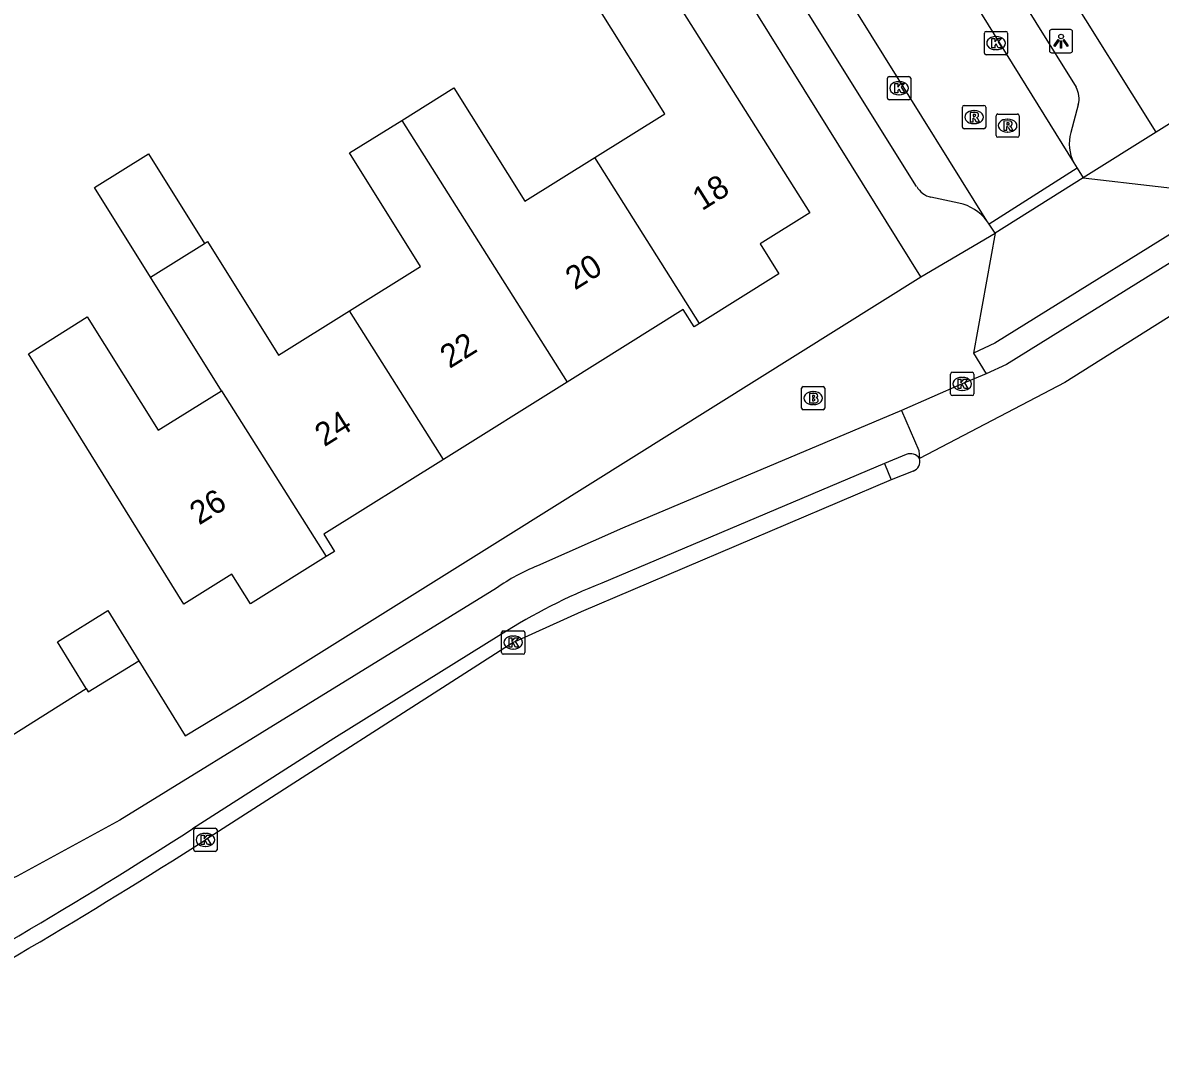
# Model space of a CAD drawing. Extents: x 159353 to 160616, y 385893 to 387321.
# Drawn here: x 159688.08 to 159736.97, y 385901.52 to 385945.68 of the extents above; entities that cross this region are included whole.
import ezdxf

# ---------------------------------------------------------------- set-up
doc = ezdxf.new("R2010")
doc.units = 0
for name, color, linetype in [('IMGEO_Brandkraan', 7, 'Continuous'), ('IMGEO_Fietspad_open', 7, 'Continuous'), ('IMGEO_Kolk', 7, 'Continuous'), ('IMGEO_Lichtpunt', 7, 'Continuous'), ('IMGEO_Muur', 7, 'Continuous'), ('IMGEO_Pand', 7, 'Continuous'), ('IMGEO_Pand_nummerreeks', 7, 'Continuous'), ('IMGEO_Rijbaan_lokaal_open', 7, 'Continuous'), ('IMGEO_Rijbaan_regionaal_gesloten', 7, 'Continuous'), ('IMGEO_Rioolput', 7, 'Continuous'), ('IMGEO_Verkeerseiland_open', 7, 'Continuous'), ('IMGEO_Voetpad_open', 7, 'Continuous')]:
    doc.layers.add(name, color=color, linetype=linetype)

msp = doc.modelspace()

# ---------------------------------------------------------------- linework, layer by layer
at = {"layer": 'IMGEO_Brandkraan'}
for p, q in [((159721.549, 385929.12), (159721.549, 385929.972)), ((159721.624, 385930.046), (159722.476, 385930.046)), ((159722.037, 385929.826), (159722.062, 385929.826)), ((159722.55, 385929.972), (159722.55, 385929.12)), ((159722.06, 385929.266), (159722.035, 385929.266)), ((159722.476, 385929.046), (159721.624, 385929.046))]:
    msp.add_line(p, q, dxfattribs=at)
for points in [[(159721.549, 385929.12), (159721.549, 385929.972)], [(159721.624, 385930.046), (159722.476, 385930.046)], [(159721.897, 385929.746), (159721.897, 385929.346), (159722.11, 385929.346)], [(159722.128, 385929.746), (159721.897, 385929.746)], [(159722.076, 385929.665), (159722.022, 385929.665), (159722.022, 385929.589)], [(159722.55, 385929.972), (159722.55, 385929.12)], [(159722.022, 385929.589), (159722.075, 385929.589)], [(159722.084, 385929.513), (159722.022, 385929.513), (159722.022, 385929.432)], [(159722.022, 385929.432), (159722.084, 385929.432)], [(159722.476, 385929.046), (159721.624, 385929.046)]]:
    msp.add_lwpolyline(points, dxfattribs=at)
for centre, radius, start, end in [((159721.626, 385929.97), 0.0765, 91.552, 178.448), ((159721.626, 385929.97), 0.0765, 91.552, 178.448), ((159722.077, 385929.627), 0.0379, 267.8285, 90.9355), ((159722.132, 385929.601), 0.145, 59.4692, 91.5367), ((159722.157, 385929.648), 0.0922, 285.5137, 58.1501), ((159722.474, 385929.97), 0.0765, 1.552, 88.448), ((159722.474, 385929.97), 0.0765, 1.552, 88.448), ((159722.085, 385929.472), 0.0404, 269.8759, 90.5077), ((159722.116, 385929.597), 0.251, 268.6676, 293.5347), ((159722.162, 385929.456), 0.105, 301.3115, 78.989), ((159721.626, 385929.122), 0.0765, 181.552, 268.448), ((159721.626, 385929.122), 0.0765, 181.552, 268.448), ((159722.474, 385929.122), 0.0765, 271.552, 358.448), ((159722.474, 385929.122), 0.0765, 271.552, 358.448)]:
    msp.add_arc(centre, radius, start, end, dxfattribs=at)
for centre, major_axis, ratio, start_param, end_param in [((159722.036, 385929.546), (-0.387, 0.002), 0.722429, 4.712389, 7.853982), ((159722.061, 385929.546), (-0.39, 0.002), 0.717154, 1.570796, 4.712389)]:
    msp.add_ellipse(centre, major_axis=major_axis, ratio=ratio, start_param=start_param, end_param=end_param, dxfattribs=at)
at = {"layer": 'IMGEO_Fietspad_open'}
for points in [[(159740.644, 385937.383), (159730.356, 385930.996), (159729.488, 385930.587)], [(159729.488, 385930.587), (159728.457, 385930.156), (159725.85, 385929.011)], [(159725.85, 385929.011), (159713.852, 385923.957), (159710.203, 385922.334)], [(159725.85, 385929.011), (159726.594, 385927.294), (159726.624, 385926.948)], [(159725.117, 385926.736), (159712.968, 385921.593)], [(159726.048, 385927.125), (159725.117, 385926.736)], [(159708.438, 385921.375), (159692.243, 385911.401), (159687.833, 385909.003), (159675.077, 385903.304)], [(159708.657, 385919.403), (159701.453, 385914.911), (159695.373, 385911.032)]]:
    msp.add_lwpolyline(points, dxfattribs=at)
for centre, radius, start, end in [((159726.226, 385926.678), 0.481, 34.1091, 111.7274), ((159713.191, 385914.731), 8.17, 111.4554, 125.5788), ((159722.018, 385898.439), 24.86, 111.3496, 122.5118), ((159576.275, 386096.231), 220.189, 298.18389, 302.74422)]:
    msp.add_arc(centre, radius, start, end, dxfattribs=at)
at = {"layer": 'IMGEO_Kolk'}
for p, q in [((159729.481, 385945.306), (159730.333, 385945.306)), ((159729.406, 385944.38), (159729.406, 385945.232)), ((159729.894, 385945.086), (159729.919, 385945.086)), ((159730.407, 385945.232), (159730.407, 385944.38)), ((159730.333, 385944.306), (159729.481, 385944.306)), ((159729.917, 385944.526), (159729.892, 385944.526)), ((159725.314, 385943.368), (159726.166, 385943.368)), ((159725.239, 385942.442), (159725.239, 385943.294)), ((159725.727, 385943.148), (159725.752, 385943.148)), ((159726.24, 385943.294), (159726.24, 385942.442)), ((159726.166, 385942.368), (159725.314, 385942.368)), ((159725.75, 385942.588), (159725.725, 385942.588)), ((159728.03, 385930.657), (159728.882, 385930.657)), ((159727.955, 385929.731), (159727.955, 385930.583)), ((159728.443, 385930.437), (159728.468, 385930.437)), ((159728.956, 385930.583), (159728.956, 385929.731)), ((159728.882, 385929.657), (159728.03, 385929.657)), ((159728.466, 385929.877), (159728.441, 385929.877)), ((159708.656, 385918.614), (159708.656, 385919.466)), ((159708.731, 385919.54), (159709.583, 385919.54)), ((159709.657, 385919.466), (159709.657, 385918.614)), ((159709.144, 385919.32), (159709.169, 385919.32)), ((159709.583, 385918.54), (159708.731, 385918.54)), ((159709.167, 385918.76), (159709.142, 385918.76)), ((159695.502, 385911.059), (159696.354, 385911.059)), ((159695.427, 385910.133), (159695.427, 385910.985)), ((159695.915, 385910.839), (159695.94, 385910.839)), ((159696.428, 385910.985), (159696.428, 385910.133)), ((159696.354, 385910.059), (159695.502, 385910.059)), ((159695.938, 385910.279), (159695.913, 385910.279))]:
    msp.add_line(p, q, dxfattribs=at)
for points in [[(159729.481, 385945.306), (159730.333, 385945.306)], [(159729.406, 385944.38), (159729.406, 385945.232)], [(159729.727, 385945.006), (159729.85, 385945.006), (159729.85, 385944.855), (159729.98, 385945.006), (159730.144, 385945.006), (159729.998, 385944.855), (159730.151, 385944.606), (159729.999, 385944.606), (159729.914, 385944.77), (159729.85, 385944.703), (159729.85, 385944.606), (159729.727, 385944.606), (159729.727, 385945.006)], [(159730.407, 385945.232), (159730.407, 385944.38)], [(159730.333, 385944.306), (159729.481, 385944.306)], [(159725.314, 385943.368), (159726.166, 385943.368)], [(159725.239, 385942.442), (159725.239, 385943.294)], [(159725.56, 385943.068), (159725.683, 385943.068), (159725.683, 385942.917), (159725.813, 385943.068), (159725.977, 385943.068), (159725.831, 385942.917), (159725.984, 385942.668), (159725.832, 385942.668), (159725.747, 385942.832), (159725.683, 385942.765), (159725.683, 385942.668), (159725.56, 385942.668), (159725.56, 385943.068)], [(159726.24, 385943.294), (159726.24, 385942.442)], [(159726.166, 385942.368), (159725.314, 385942.368)], [(159728.03, 385930.657), (159728.882, 385930.657)], [(159727.955, 385929.731), (159727.955, 385930.583)], [(159728.276, 385930.357), (159728.399, 385930.357), (159728.399, 385930.206), (159728.529, 385930.357), (159728.693, 385930.357), (159728.547, 385930.206), (159728.7, 385929.957), (159728.548, 385929.957), (159728.463, 385930.121), (159728.399, 385930.054), (159728.399, 385929.957), (159728.276, 385929.957), (159728.276, 385930.357)], [(159728.956, 385930.583), (159728.956, 385929.731)], [(159728.882, 385929.657), (159728.03, 385929.657)], [(159708.656, 385918.614), (159708.656, 385919.466)], [(159708.731, 385919.54), (159709.583, 385919.54)], [(159709.657, 385919.466), (159709.657, 385918.614)], [(159708.977, 385919.24), (159709.1, 385919.24), (159709.1, 385919.089), (159709.23, 385919.24), (159709.394, 385919.24), (159709.248, 385919.089), (159709.401, 385918.84), (159709.249, 385918.84), (159709.164, 385919.004), (159709.1, 385918.937), (159709.1, 385918.84), (159708.977, 385918.84), (159708.977, 385919.24)], [(159709.583, 385918.54), (159708.731, 385918.54)], [(159695.502, 385911.059), (159696.354, 385911.059)], [(159695.427, 385910.133), (159695.427, 385910.985)], [(159695.748, 385910.759), (159695.871, 385910.759), (159695.871, 385910.608), (159696.001, 385910.759), (159696.165, 385910.759), (159696.019, 385910.608), (159696.172, 385910.359), (159696.02, 385910.359), (159695.935, 385910.523), (159695.871, 385910.456), (159695.871, 385910.359), (159695.748, 385910.359), (159695.748, 385910.759)], [(159696.428, 385910.985), (159696.428, 385910.133)], [(159696.354, 385910.059), (159695.502, 385910.059)]]:
    msp.add_lwpolyline(points, dxfattribs=at)
for centre, start, end in [((159729.483, 385945.23), 91.552, 178.448), ((159729.483, 385945.23), 91.552, 178.448), ((159730.331, 385945.23), 1.552, 88.448), ((159730.331, 385945.23), 1.552, 88.448), ((159729.483, 385944.382), 181.552, 268.448), ((159729.483, 385944.382), 181.552, 268.448), ((159730.331, 385944.382), 271.552, 358.448), ((159730.331, 385944.382), 271.552, 358.448), ((159725.316, 385943.292), 91.552, 178.448), ((159725.316, 385943.292), 91.552, 178.448), ((159726.164, 385943.292), 1.552, 88.448), ((159726.164, 385943.292), 1.552, 88.448), ((159725.316, 385942.444), 181.552, 268.448), ((159725.316, 385942.444), 181.552, 268.448), ((159726.164, 385942.444), 271.552, 358.448), ((159726.164, 385942.444), 271.552, 358.448), ((159728.032, 385930.581), 91.552, 178.448), ((159728.032, 385930.581), 91.552, 178.448), ((159728.88, 385930.581), 1.552, 88.448), ((159728.88, 385930.581), 1.552, 88.448), ((159728.032, 385929.733), 181.552, 268.448), ((159728.032, 385929.733), 181.552, 268.448), ((159728.88, 385929.733), 271.552, 358.448), ((159728.88, 385929.733), 271.552, 358.448), ((159708.733, 385919.464), 91.552, 178.448), ((159708.733, 385919.464), 91.552, 178.448), ((159709.581, 385919.464), 1.552, 88.448), ((159709.581, 385919.464), 1.552, 88.448), ((159708.733, 385918.616), 181.552, 268.448), ((159708.733, 385918.616), 181.552, 268.448), ((159709.581, 385918.616), 271.552, 358.448), ((159709.581, 385918.616), 271.552, 358.448), ((159695.504, 385910.983), 91.552, 178.448), ((159695.504, 385910.983), 91.552, 178.448), ((159696.352, 385910.983), 1.552, 88.448), ((159696.352, 385910.983), 1.552, 88.448), ((159695.504, 385910.135), 181.552, 268.448), ((159695.504, 385910.135), 181.552, 268.448), ((159696.352, 385910.135), 271.552, 358.448), ((159696.352, 385910.135), 271.552, 358.448)]:
    msp.add_arc(centre, 0.0765, start, end, dxfattribs=at)
for centre, major_axis, ratio, start_param, end_param in [((159729.893, 385944.806), (-0.387, 0.002), 0.722429, 4.712389, 7.853982), ((159729.918, 385944.806), (-0.39, 0.002), 0.717154, 1.570796, 4.712389), ((159725.726, 385942.868), (-0.387, 0.002), 0.722429, 4.712389, 7.853982), ((159725.751, 385942.868), (-0.39, 0.002), 0.717154, 1.570796, 4.712389), ((159728.442, 385930.157), (-0.387, 0.002), 0.722429, 4.712389, 7.853982), ((159728.467, 385930.157), (-0.39, 0.002), 0.717154, 1.570796, 4.712389), ((159709.143, 385919.04), (-0.387, 0.002), 0.722429, 4.712389, 7.853982), ((159709.168, 385919.04), (-0.39, 0.002), 0.717154, 1.570796, 4.712389), ((159695.914, 385910.559), (-0.387, 0.002), 0.722429, 4.712389, 7.853982), ((159695.939, 385910.559), (-0.39, 0.002), 0.717154, 1.570796, 4.712389)]:
    msp.add_ellipse(centre, major_axis=major_axis, ratio=ratio, start_param=start_param, end_param=end_param, dxfattribs=at)
at = {"layer": 'IMGEO_Lichtpunt'}
for p, q in [((159732.204, 385945.292), (159732.204, 385944.485)), ((159732.204, 385945.292), (159732.204, 385944.485)), ((159733.106, 385945.387), (159732.298, 385945.387)), ((159733.106, 385945.387), (159732.298, 385945.387)), ((159733.2, 385944.485), (159733.2, 385945.292)), ((159733.2, 385944.485), (159733.2, 385945.292)), ((159732.298, 385944.391), (159733.106, 385944.391)), ((159732.298, 385944.391), (159733.106, 385944.391))]:
    msp.add_line(p, q, dxfattribs=at)
for points in [[(159732.578, 385944.956), (159732.617, 385944.928), (159732.429, 385944.666), (159732.391, 385944.693), (159732.578, 385944.956)], [(159732.68, 385944.908), (159732.727, 385944.908), (159732.727, 385944.586), (159732.68, 385944.586), (159732.68, 385944.908)], [(159732.79, 385944.928), (159732.828, 385944.955), (159733.015, 385944.693), (159732.976, 385944.665), (159732.79, 385944.928)]]:
    msp.add_lwpolyline(points, dxfattribs=at)
msp.add_circle((159732.703, 385945.09), 0.0994, dxfattribs=at)
for centre, start, end in [((159732.298, 385945.292), 90, 180), ((159732.298, 385945.292), 90, 180), ((159733.106, 385945.292), 0, 90), ((159733.106, 385945.292), 0, 90), ((159732.298, 385944.485), 180, 270), ((159732.298, 385944.485), 180, 270), ((159733.106, 385944.485), 270, 0), ((159733.106, 385944.485), 270, 360)]:
    msp.add_arc(centre, 0.0946, start, end, dxfattribs=at)
at = {"layer": 'IMGEO_Muur'}
msp.add_lwpolyline([(159683.334, 385912.358), (159690.809, 385917.058)], dxfattribs=at)
at = {"layer": 'IMGEO_Pand'}
for points in [[(159712.662, 385939.89), (159715.667, 385941.768), (159712.62, 385946.644), (159715.147, 385948.223), (159721.911, 385937.512), (159719.777, 385936.172), (159720.578, 385934.892), (159717.167, 385932.756)], [(159704.365, 385941.486), (159706.607, 385942.887), (159709.654, 385938.011), (159712.662, 385939.89)], [(159702.121, 385933.303), (159705.168, 385935.207), (159702.121, 385940.084), (159704.365, 385941.486)], [(159704.365, 385941.486), (159711.471, 385930.233)], [(159693.573, 385934.742), (159691.163, 385938.6), (159693.484, 385940.049), (159695.894, 385936.192)], [(159717.167, 385932.756), (159712.662, 385939.89)], [(159693.573, 385934.742), (159695.894, 385936.192)], [(159695.894, 385936.192), (159696.024, 385936.273), (159699.071, 385931.397), (159702.121, 385933.303)], [(159696.62, 385929.866), (159693.573, 385934.742)], [(159701.124, 385922.736), (159697.871, 385920.698), (159697.07, 385921.978), (159695.001, 385920.684), (159688.321, 385931.444), (159690.851, 385933.041), (159693.898, 385928.164), (159696.62, 385929.866)], [(159706.158, 385926.91), (159702.121, 385933.303)], [(159717.167, 385932.756), (159716.933, 385932.61), (159716.466, 385933.356), (159711.471, 385930.233)], [(159711.471, 385930.233), (159706.158, 385926.91)], [(159696.62, 385929.866), (159701.124, 385922.736)], [(159706.158, 385926.91), (159701.015, 385923.694), (159701.477, 385922.956), (159701.124, 385922.736)], [(159690.809, 385917.058), (159689.564, 385919.076), (159691.733, 385920.414), (159693.062, 385918.26)], [(159690.809, 385917.058), (159690.893, 385916.922), (159693.062, 385918.26)]]:
    msp.add_lwpolyline(points, dxfattribs=at)
at = {"layer": 'IMGEO_Rijbaan_lokaal_open'}
for points in [[(159690.064, 386009.27), (159733.253, 385939.657)], [(159729.51, 385937.17), (159689.128, 386002.021)], [(159733.392, 385939.433), (159729.606, 385937.026)], [(159733.253, 385939.657), (159733.392, 385939.433)], [(159729.606, 385937.026), (159729.51, 385937.17)]]:
    msp.add_lwpolyline(points, dxfattribs=at)
at = {"layer": 'IMGEO_Rijbaan_regionaal_gesloten'}
for points in [[(160004.347, 386101.103), (160002.357, 386099.871), (159999.724, 386098.31), (159991.642, 386093.359), (159989.333, 386091.543), (159985.375, 386088.326), (159946.201, 386063.73), (159920.298, 386047.584), (159890.661, 386028.937), (159846.766, 386001.708), (159807.266, 385976.872), (159789.753, 385966.056), (159732.868, 385930.223), (159726.624, 385926.948)], [(159726.342, 385926.407), (159725.401, 385926.041)], [(159725.401, 385926.041), (159712.081, 385920.358), (159709.358, 385919.135), (159709.158, 385919.04), (159695.928, 385910.557)]]:
    msp.add_lwpolyline(points, dxfattribs=at)
for centre, radius, start, end in [((159726.184, 385926.834), 0.455, 290.3643, 14.5735), ((159562.73, 386118.985), 247.354, 298.45575, 302.58106)]:
    msp.add_arc(centre, radius, start, end, dxfattribs=at)
at = {"layer": 'IMGEO_Rioolput'}
for p, q in [((159728.463, 385941.199), (159728.463, 385942.051)), ((159728.538, 385942.125), (159729.39, 385942.125)), ((159728.951, 385941.905), (159728.976, 385941.905)), ((159729.464, 385942.051), (159729.464, 385941.199)), ((159728.974, 385941.345), (159728.949, 385941.345)), ((159729.907, 385940.833), (159729.907, 385941.685)), ((159729.982, 385941.759), (159730.834, 385941.759)), ((159730.395, 385941.539), (159730.42, 385941.539)), ((159730.908, 385941.685), (159730.908, 385940.833)), ((159729.39, 385941.125), (159728.538, 385941.125)), ((159730.418, 385940.979), (159730.393, 385940.979)), ((159730.834, 385940.759), (159729.982, 385940.759))]:
    msp.add_line(p, q, dxfattribs=at)
for points in [[(159728.463, 385941.199), (159728.463, 385942.051)], [(159728.538, 385942.125), (159729.39, 385942.125)], [(159729.464, 385942.051), (159729.464, 385941.199)], [(159729.052, 385941.823), (159728.8, 385941.825), (159728.8, 385941.425)], [(159728.8, 385941.425), (159728.924, 385941.425), (159728.924, 385941.587), (159728.935, 385941.587)], [(159728.978, 385941.744), (159728.924, 385941.744), (159728.924, 385941.663)], [(159728.924, 385941.663), (159728.976, 385941.663)], [(159728.982, 385941.558), (159729.053, 385941.425), (159729.193, 385941.425), (159729.128, 385941.551)], [(159729.907, 385940.833), (159729.907, 385941.685)], [(159729.982, 385941.759), (159730.834, 385941.759)], [(159730.496, 385941.457), (159730.244, 385941.459), (159730.244, 385941.059)], [(159730.422, 385941.378), (159730.368, 385941.378), (159730.368, 385941.297)], [(159730.908, 385941.685), (159730.908, 385940.833)], [(159729.39, 385941.125), (159728.538, 385941.125)], [(159730.244, 385941.059), (159730.368, 385941.059), (159730.368, 385941.221), (159730.379, 385941.221)], [(159730.368, 385941.297), (159730.42, 385941.297)], [(159730.426, 385941.192), (159730.497, 385941.059), (159730.637, 385941.059), (159730.572, 385941.185)], [(159730.834, 385940.759), (159729.982, 385940.759)]]:
    msp.add_lwpolyline(points, dxfattribs=at)
for centre, radius, start, end in [((159728.54, 385942.049), 0.0765, 91.552, 178.448), ((159728.54, 385942.049), 0.0765, 91.552, 178.448), ((159729.388, 385942.049), 0.0765, 1.552, 88.448), ((159729.388, 385942.049), 0.0765, 1.552, 88.448), ((159728.934, 385941.534), 0.0533, 26.0293, 88.6989), ((159728.96, 385941.852), 0.19, 274.7715, 282.9687), ((159728.984, 385941.648), 0.0964, 77.0061, 93.1865), ((159728.998, 385941.705), 0.0378, 276.6634, 79.6772), ((159729.051, 385941.713), 0.109, 350.3612, 89.416), ((159729.049, 385941.713), 0.112, 277.5842, 350.9817), ((159729.033, 385941.498), 0.108, 29.5134, 73.7905), ((159729.984, 385941.683), 0.0765, 91.552, 178.448), ((159729.984, 385941.683), 0.0765, 91.552, 178.448), ((159730.428, 385941.282), 0.0964, 77.0061, 93.1865), ((159730.442, 385941.339), 0.0378, 276.6634, 79.6772), ((159730.495, 385941.347), 0.109, 350.3612, 89.416), ((159730.832, 385941.683), 0.0765, 1.552, 88.448), ((159730.832, 385941.683), 0.0765, 1.552, 88.448), ((159728.54, 385941.201), 0.0765, 181.552, 268.448), ((159728.54, 385941.201), 0.0765, 181.552, 268.448), ((159729.388, 385941.201), 0.0765, 271.552, 358.448), ((159729.388, 385941.201), 0.0765, 271.552, 358.448), ((159730.378, 385941.168), 0.0533, 26.0293, 88.6989), ((159730.404, 385941.486), 0.19, 274.7715, 282.9687), ((159730.493, 385941.347), 0.112, 277.5842, 350.9817), ((159730.477, 385941.132), 0.108, 29.5134, 73.7905), ((159729.984, 385940.835), 0.0765, 181.552, 268.448), ((159729.984, 385940.835), 0.0765, 181.552, 268.448), ((159730.832, 385940.835), 0.0765, 271.552, 358.448), ((159730.832, 385940.835), 0.0765, 271.552, 358.448)]:
    msp.add_arc(centre, radius, start, end, dxfattribs=at)
for centre, major_axis, ratio, start_param, end_param in [((159728.95, 385941.625), (-0.387, 0.002), 0.722429, 4.712389, 7.853982), ((159728.975, 385941.625), (-0.39, 0.002), 0.717154, 1.570796, 4.712389), ((159730.394, 385941.259), (-0.387, 0.002), 0.722429, 4.712389, 7.853982), ((159730.419, 385941.259), (-0.39, 0.002), 0.717154, 1.570796, 4.712389)]:
    msp.add_ellipse(centre, major_axis=major_axis, ratio=ratio, start_param=start_param, end_param=end_param, dxfattribs=at)
at = {"layer": 'IMGEO_Verkeerseiland_open'}
msp.add_lwpolyline([(159725.117, 385926.736), (159725.401, 385926.041)], dxfattribs=at)
at = {"layer": 'IMGEO_Voetpad_open'}
for points in [[(159726.677, 385934.766), (159683.777, 386003.638), (159684.463, 386004.075), (159676.127, 386017.48), (159664.396, 386036.344), (159664.447, 386037.85), (159665.019, 386042.984)], [(159736.793, 385940.979), (159724.622, 385960.426)], [(159722.95, 385959.611), (159733.348, 385942.906)], [(159766.053, 385959.292), (159736.793, 385940.979)], [(159726.497, 385938.638), (159716.071, 385955.325)], [(159733.445, 385942.157), (159733.118, 385940.959)], [(159736.793, 385940.979), (159733.652, 385939.014)], [(159733.392, 385939.433), (159733.652, 385939.014)], [(159733.652, 385939.014), (159729.867, 385936.632)], [(159733.652, 385939.014), (159740.1, 385938.269)], [(159728.316, 385937.921), (159727.108, 385938.183)], [(159740.1, 385938.269), (159729.858, 385931.911), (159728.94, 385931.479)], [(159729.867, 385936.632), (159729.606, 385937.026)], [(159726.677, 385934.766), (159729.867, 385936.632)], [(159729.867, 385936.632), (159728.94, 385931.479)], [(159693.062, 385918.26), (159695.061, 385915.027), (159697.599, 385916.563), (159708.936, 385923.66), (159726.677, 385934.766)], [(159728.94, 385931.479), (159729.488, 385930.587)], [(159683.334, 385912.358), (159690.809, 385917.058)]]:
    msp.add_lwpolyline(points, dxfattribs=at)
for centre, radius, start, end in [((159732.438, 385942.407), 1.038, 346.0427, 28.7155), ((159734.885, 385940.484), 1.829, 164.9548, 206.8845), ((159727.325, 385939.112), 0.954, 209.8049, 256.8464), ((159727.953, 385936.019), 1.936, 36.4674, 79.1946)]:
    msp.add_arc(centre, radius, start, end, dxfattribs=at)

# ---------------------------------------------------------------- texts
at = {"layer": 'IMGEO_Pand_nummerreeks'}
for s, rotation, p in [('18', 32.0123, (159717.268, 385937.578)), ('20', 32.0123, (159711.809, 385934.164)), ('22', 32.0123, (159706.421, 385930.795)), ('24', 32.0112, (159701.039, 385927.432)), ('26', 32.0123, (159695.657, 385924.067))]:
    msp.add_text(s, height=1, rotation=rotation, dxfattribs=at).set_placement(p)

doc.saveas('drawing.dxf')
